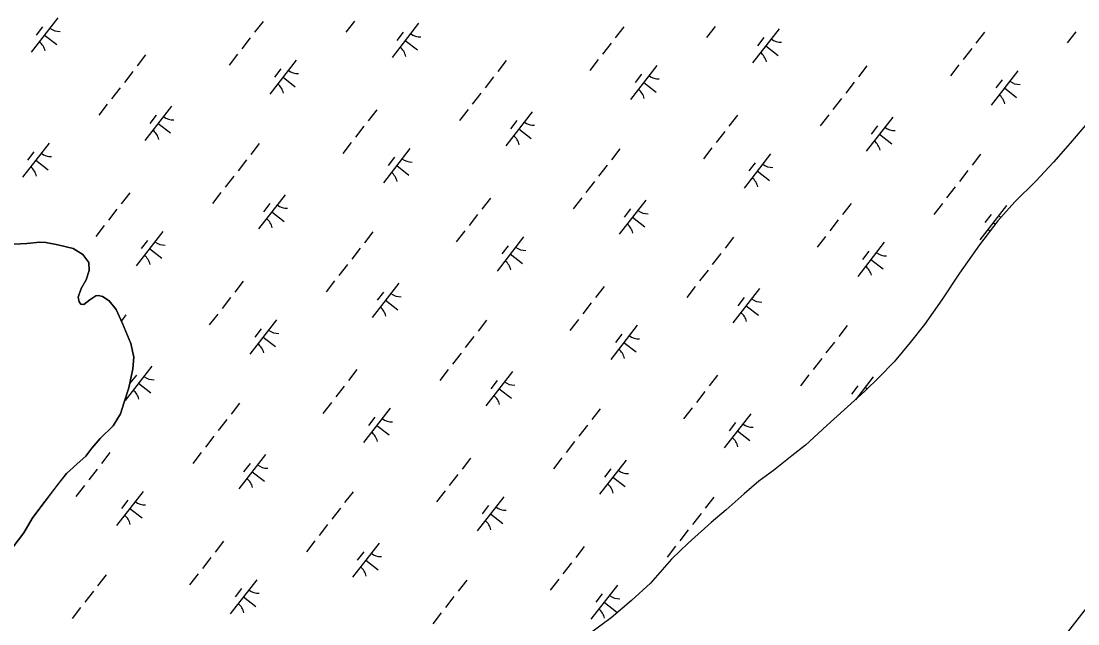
# Model space of a CAD drawing. Extents: x 3888273 to 3909528, y 158682 to 181032.
# Drawn here: x 3900739 to 3901960, y 165237 to 165934 of the extents above; entities that cross this region are included whole.
import ezdxf

# ---------------------------------------------------------------- set-up
doc = ezdxf.new("R2010")
doc.units = 0
for name, color, linetype in [('V-GRID-FRAM', 7, 'Continuous'), ('V-TOPO-SHOR', 7, 'Continuous'), ('V-WETL-SWMP', 7, 'Continuous')]:
    doc.layers.add(name, color=color, linetype=linetype)

msp = doc.modelspace()

# ---------------------------------------------------------------- linework, layer by layer
at = {"layer": 'V-GRID-FRAM'}
msp.add_lwpolyline([(3907415, 172254.2), (3898317.3, 160561.5), (3891517.3, 165521.6), (3900698.9, 177323.8), (3907415, 172254.2)], dxfattribs=at)
at = {"layer": 'V-TOPO-SHOR'}
msp.add_lwpolyline([(3900731.5, 165676), (3900745.9, 165676.7), (3900761, 165678.3), (3900767.8, 165677.8), (3900781.7, 165675), (3900799.4, 165670.9), (3900810.8, 165664), (3900817.5, 165654.9), (3900817.9, 165645.6), (3900814.5, 165634.7), (3900808.9, 165624.6), (3900805.5, 165614.8), (3900806.4, 165609.4), (3900808.3, 165606.7), (3900811.8, 165606.2), (3900818.8, 165611.5), (3900825.8, 165616.4), (3900828.8, 165616.7), (3900833.4, 165615.4), (3900841.1, 165610.4), (3900849.3, 165600.5), (3900856.6, 165584.3), (3900866.1, 165561.3), (3900869.6, 165545.4), (3900868.4, 165532.1), (3900863.8, 165510), (3900858.5, 165493.4), (3900854.1, 165479.8), (3900845.6, 165466.1), (3900830.8, 165451.6), (3900821.2, 165440.1), (3900814, 165431), (3900807.8, 165425.3), (3900791.8, 165411), (3900782.4, 165398.9), (3900763.2, 165374), (3900752.3, 165358.9), (3900742.4, 165342.3), (3900730.1, 165326.4)], dxfattribs=at)
at = {"layer": 'V-WETL-SWMP'}
for p, q in [((3900781.9, 165937.3), (3900751.2, 165897.9)), ((3901019, 165933.3), (3901009.1, 165920.7)), ((3901124.4, 165933.6), (3901114.6, 165921)), ((3901198.6, 165931.1), (3901167.9, 165891.6)), ((3900764.2, 165927.1), (3900756.8, 165917.6)), ((3900766.6, 165917.6), (3900780.8, 165906.5)), ((3901180.8, 165920.8), (3901173.5, 165911.4)), ((3901435.6, 165927.1), (3901425.8, 165914.5)), ((3901541.1, 165927.4), (3901531.3, 165914.7)), ((3901615.2, 165924.9), (3901584.5, 165885.4)), ((3901852.3, 165920.9), (3901842.5, 165908.3)), ((3901957.8, 165921.1), (3901947.9, 165908.5)), ((3901004.2, 165914.4), (3900994.4, 165901.8)), ((3901183.2, 165911.4), (3901197.4, 165900.3)), ((3901420.9, 165908.2), (3901411.1, 165895.5)), ((3901597.5, 165914.6), (3901590.1, 165905.2)), ((3901599.9, 165905.1), (3901614.1, 165894.1)), ((3900883.3, 165894.5), (3900873.4, 165881.9)), ((3900989.5, 165895.5), (3900979.7, 165882.8)), ((3901837.6, 165901.9), (3901827.7, 165889.3)), ((3901057.3, 165888.7), (3901026.6, 165849.2)), ((3901299.9, 165888.3), (3901290.1, 165875.6)), ((3901406.2, 165889.2), (3901396.3, 165876.6)), ((3901474, 165882.4), (3901443.3, 165843)), ((3901716.6, 165882), (3901706.8, 165869.4)), ((3901822.8, 165883), (3901813, 165870.4)), ((3900868.5, 165875.5), (3900858.7, 165862.9)), ((3901039.6, 165878.4), (3901032.2, 165868.9)), ((3901042, 165868.9), (3901056.2, 165857.9)), ((3901285.2, 165869.3), (3901275.4, 165856.7)), ((3901456.2, 165872.2), (3901448.9, 165862.7)), ((3901890.7, 165876.2), (3901860, 165836.7)), ((3900853.8, 165856.6), (3900844, 165844)), ((3901458.7, 165862.7), (3901472.9, 165851.6)), ((3901701.9, 165863.1), (3901692, 165850.5)), ((3901872.9, 165865.9), (3901865.5, 165856.5)), ((3901875.3, 165856.5), (3901889.5, 165845.4)), ((3901270.5, 165850.4), (3901260.6, 165837.7)), ((3901687.1, 165844.1), (3901677.3, 165831.5)), ((3900839, 165837.7), (3900829.2, 165825)), ((3900913.2, 165835.2), (3900882.5, 165795.7)), ((3900895.4, 165824.9), (3900888.1, 165815.5)), ((3901150.3, 165831.2), (3901140.4, 165818.6)), ((3901255.7, 165831.4), (3901245.9, 165818.8)), ((3901329.9, 165829), (3901299.2, 165789.5)), ((3901566.9, 165825), (3901557.1, 165812.3)), ((3901672.4, 165825.2), (3901662.6, 165812.6)), ((3901746.5, 165822.7), (3901715.8, 165783.3)), ((3900897.8, 165815.5), (3900912, 165804.4)), ((3901135.5, 165812.2), (3901125.7, 165799.6)), ((3901312.1, 165818.7), (3901304.7, 165809.2)), ((3901314.5, 165809.2), (3901328.7, 165798.2)), ((3901728.8, 165812.5), (3901721.4, 165803)), ((3901969.3, 165813.8), (3901951.5, 165792.7)), ((3901552.2, 165806), (3901542.4, 165793.4)), ((3901731.2, 165803), (3901745.4, 165792)), ((3900772, 165792.7), (3900741.2, 165753.3)), ((3901014.5, 165792.3), (3901004.7, 165779.7)), ((3901120.8, 165793.3), (3901111, 165780.7)), ((3901188.6, 165786.5), (3901157.9, 165747)), ((3901431.2, 165786.1), (3901421.4, 165773.5)), ((3901537.4, 165787.1), (3901527.6, 165774.5)), ((3901951.5, 165792.7), (3901932.1, 165770.5)), ((3900754.2, 165782.5), (3900746.8, 165773)), ((3900756.6, 165773), (3900770.8, 165762)), ((3900999.8, 165773.4), (3900990, 165760.8)), ((3901170.9, 165776.3), (3901163.5, 165766.8)), ((3901605.3, 165780.3), (3901574.6, 165740.8)), ((3901847.9, 165779.9), (3901838.1, 165767.3)), ((3901173.3, 165766.8), (3901187.5, 165755.7)), ((3901416.5, 165767.2), (3901406.6, 165754.5)), ((3901587.5, 165770), (3901580.2, 165760.6)), ((3901589.9, 165760.6), (3901604.1, 165749.5)), ((3901833.1, 165760.9), (3901823.3, 165748.3)), ((3901932.1, 165770.5), (3901911.5, 165748.6)), ((3900985.1, 165754.5), (3900975.2, 165741.8)), ((3901401.7, 165748.2), (3901391.9, 165735.6)), ((3901911.5, 165748.6), (3901887.5, 165724.8)), ((3900864.9, 165735.3), (3900855, 165722.6)), ((3900970.3, 165735.5), (3900960.5, 165722.9)), ((3901818.4, 165742), (3901808.6, 165729.4)), ((3901044.5, 165733), (3901013.8, 165693.6)), ((3901026.7, 165722.8), (3901019.3, 165713.3)), ((3901281.5, 165729), (3901271.7, 165716.4)), ((3901387, 165729.3), (3901377.2, 165716.7)), ((3901461.1, 165726.8), (3901430.4, 165687.4)), ((3901698.2, 165722.8), (3901688.4, 165710.2)), ((3901803.7, 165723.1), (3901793.8, 165710.4)), ((3901887.5, 165724.8), (3901867.8, 165703)), ((3900850.1, 165716.3), (3900840.3, 165703.7)), ((3901029.1, 165713.3), (3901043.3, 165702.3)), ((3901266.8, 165710.1), (3901257, 165697.5)), ((3901443.4, 165716.6), (3901436, 165707.1)), ((3901877.8, 165720.6), (3901847.1, 165681.1)), ((3901860.1, 165710.3), (3901852.7, 165700.9)), ((3900835.4, 165697.4), (3900825.6, 165684.8)), ((3901445.8, 165707.1), (3901460, 165696)), ((3901683.5, 165703.9), (3901673.6, 165691.3)), ((3901867.8, 165703), (3901846.5, 165675)), ((3901862.5, 165700.9), (3901864.8, 165699.1)), ((3900903.2, 165690.6), (3900872.5, 165651.1)), ((3901145.8, 165690.2), (3901136, 165677.6)), ((3901252.1, 165691.2), (3901242.2, 165678.5)), ((3900745.9, 165676.7), (3900731.5, 165676)), ((3900761, 165678.3), (3900745.9, 165676.7)), ((3900767.8, 165677.8), (3900761, 165678.3)), ((3900781.7, 165675), (3900767.8, 165677.8)), ((3900799.4, 165670.9), (3900781.7, 165675)), ((3900885.5, 165680.3), (3900878.1, 165670.9)), ((3901319.9, 165684.4), (3901289.2, 165644.9)), ((3901302.1, 165674.1), (3901294.8, 165664.6)), ((3901562.5, 165684), (3901552.7, 165671.3)), ((3901668.7, 165684.9), (3901658.9, 165672.3)), ((3901736.6, 165678.1), (3901705.9, 165638.7)), ((3901846.5, 165675), (3901823.4, 165642.3)), ((3900810.8, 165664), (3900799.4, 165670.9)), ((3900817.5, 165654.9), (3900810.8, 165664)), ((3900887.9, 165670.9), (3900902.1, 165659.8)), ((3901131.1, 165671.3), (3901121.3, 165658.6)), ((3901304.5, 165664.6), (3901318.8, 165653.6)), ((3901547.8, 165665), (3901537.9, 165652.4)), ((3901718.8, 165667.9), (3901711.4, 165658.4)), ((3900817.9, 165645.6), (3900817.5, 165654.9)), ((3901116.3, 165652.3), (3901106.5, 165639.7)), ((3901721.2, 165658.4), (3901735.4, 165647.4)), ((3900814.5, 165634.7), (3900817.9, 165645.6)), ((3901533, 165646.1), (3901523.2, 165633.5)), ((3901823.4, 165642.3), (3901803, 165611.6)), ((3900805.5, 165614.8), (3900808.9, 165624.6)), ((3900808.9, 165624.6), (3900814.5, 165634.7)), ((3900996.1, 165633.1), (3900986.3, 165620.5)), ((3901101.6, 165633.4), (3901091.8, 165620.7)), ((3901175.8, 165630.9), (3901145, 165591.4)), ((3901412.8, 165626.9), (3901403, 165614.3)), ((3901518.3, 165627.1), (3901508.5, 165614.5)), ((3901592.4, 165624.7), (3901561.7, 165585.2)), ((3900806.4, 165609.4), (3900805.5, 165614.8)), ((3900825.8, 165616.4), (3900818.8, 165611.5)), ((3900828.8, 165616.7), (3900825.8, 165616.4)), ((3900833.4, 165615.4), (3900828.8, 165616.7)), ((3900841.1, 165610.4), (3900833.4, 165615.4)), ((3900981.4, 165614.2), (3900971.6, 165601.6)), ((3901158, 165620.6), (3901150.6, 165611.2)), ((3901574.7, 165614.4), (3901567.3, 165604.9)), ((3900808.3, 165606.7), (3900806.4, 165609.4)), ((3900811.8, 165606.2), (3900808.3, 165606.7)), ((3900818.8, 165611.5), (3900811.8, 165606.2)), ((3900849.3, 165600.5), (3900841.1, 165610.4)), ((3900856.6, 165584.3), (3900849.3, 165600.5)), ((3901160.4, 165611.2), (3901174.6, 165600.1)), ((3901398.1, 165608), (3901388.3, 165595.3)), ((3901577.1, 165604.9), (3901591.3, 165593.9)), ((3901803, 165611.6), (3901782.9, 165583.2)), ((3900860.4, 165594.3), (3900855.2, 165587.5)), ((3900966.7, 165595.2), (3900956.8, 165582.6)), ((3901034.5, 165588.4), (3901003.8, 165549)), ((3901277.1, 165588.1), (3901267.3, 165575.4)), ((3901383.3, 165589), (3901373.5, 165576.4)), ((3900866.1, 165561.3), (3900856.6, 165584.3)), ((3901016.8, 165578.2), (3901009.4, 165568.7)), ((3901451.2, 165582.2), (3901420.5, 165542.8)), ((3901693.8, 165581.8), (3901683.9, 165569.2)), ((3901782.9, 165583.2), (3901766.6, 165562.5)), ((3901019.2, 165568.7), (3901033.4, 165557.7)), ((3901262.4, 165569.1), (3901252.5, 165556.5)), ((3901433.4, 165572), (3901426.1, 165562.5)), ((3900869.6, 165545.4), (3900866.1, 165561.3)), ((3901435.8, 165562.5), (3901450, 165551.4)), ((3901679, 165562.9), (3901669.2, 165550.3)), ((3901766.6, 165562.5), (3901747.9, 165539.9)), ((3900868.4, 165532.1), (3900869.6, 165545.4)), ((3901247.6, 165550.2), (3901237.8, 165537.5)), ((3901664.3, 165543.9), (3901654.5, 165531.3)), ((3901747.9, 165539.9), (3901730.8, 165522.4)), ((3900890.4, 165535), (3900859.7, 165495.5)), ((3900863.8, 165510), (3900868.4, 165532.1)), ((3901127.4, 165531), (3901117.6, 165518.4)), ((3901232.9, 165531.2), (3901223.1, 165518.6)), ((3901307, 165528.8), (3901276.3, 165489.3)), ((3900872.6, 165524.7), (3900865.2, 165515.2)), ((3900875, 165515.2), (3900889.2, 165504.2)), ((3901289.3, 165518.5), (3901281.9, 165509)), ((3901544.1, 165524.8), (3901534.3, 165512.1)), ((3901649.6, 165525), (3901639.7, 165512.4)), ((3901723.7, 165522.5), (3901703.3, 165496.3)), ((3901730.8, 165522.4), (3901714.1, 165506)), ((3900858.5, 165493.4), (3900863.8, 165510)), ((3901112.7, 165512), (3901102.9, 165499.4)), ((3901291.7, 165509), (3901305.9, 165498)), ((3901529.4, 165505.8), (3901519.5, 165493.2)), ((3901714.1, 165506), (3901670.2, 165466.5)), ((3901705.9, 165512.3), (3901698.6, 165502.8)), ((3901708.4, 165502.8), (3901709.5, 165501.9)), ((3900854.1, 165479.8), (3900858.5, 165493.4)), ((3900991.7, 165492.1), (3900981.9, 165479.5)), ((3901098, 165493.1), (3901088.1, 165480.5)), ((3900845.6, 165466.1), (3900854.1, 165479.8)), ((3901165.8, 165486.3), (3901135.1, 165446.8)), ((3901408.4, 165485.9), (3901398.6, 165473.3)), ((3901514.6, 165486.9), (3901504.8, 165474.2)), ((3901582.5, 165480.1), (3901551.8, 165440.6)), ((3900830.8, 165451.6), (3900845.6, 165466.1)), ((3900977, 165473.2), (3900967.2, 165460.6)), ((3901148, 165476), (3901140.7, 165466.6)), ((3901150.4, 165466.6), (3901164.6, 165455.5)), ((3901393.6, 165467), (3901383.8, 165454.3)), ((3901564.7, 165469.8), (3901557.3, 165460.3)), ((3901670.2, 165466.5), (3901645.4, 165443.8)), ((3900962.2, 165454.2), (3900952.4, 165441.6)), ((3901567.1, 165460.3), (3901581.3, 165449.3)), ((3900821.2, 165440.1), (3900830.8, 165451.6)), ((3901378.9, 165448), (3901369.1, 165435.4)), ((3901645.4, 165443.8), (3901629.8, 165431.3)), ((3900807.8, 165425.3), (3900814, 165431)), ((3900814, 165431), (3900821.2, 165440.1)), ((3900842, 165435.1), (3900832.2, 165422.4)), ((3900947.5, 165435.3), (3900937.7, 165422.7)), ((3901021.6, 165432.8), (3900990.9, 165393.4)), ((3901258.7, 165428.8), (3901248.9, 165416.2)), ((3901364.2, 165429.1), (3901354.3, 165416.5)), ((3901629.8, 165431.3), (3901608.8, 165414.4)), ((3900791.8, 165411), (3900807.8, 165425.3)), ((3901003.9, 165422.6), (3900996.5, 165413.1)), ((3901438.3, 165426.6), (3901407.6, 165387.1)), ((3900763.2, 165374), (3900791.8, 165411)), ((3900827.3, 165416.1), (3900817.5, 165403.5)), ((3901006.3, 165413.1), (3901020.5, 165402)), ((3901244, 165409.9), (3901234.1, 165397.3)), ((3901420.6, 165416.3), (3901413.2, 165406.9)), ((3901423, 165406.9), (3901437.2, 165395.8)), ((3901608.8, 165414.4), (3901591.6, 165402.3)), ((3900812.6, 165397.2), (3900802.7, 165384.6)), ((3901591.6, 165402.3), (3901574.8, 165387.4)), ((3900880.4, 165390.4), (3900849.7, 165350.9)), ((3900862.6, 165380.1), (3900855.3, 165370.7)), ((3901123, 165390), (3901113.2, 165377.4)), ((3901229.2, 165391), (3901219.4, 165378.3)), ((3901297.1, 165384.2), (3901266.4, 165344.7)), ((3901539.7, 165383.8), (3901529.8, 165371.1)), ((3901574.8, 165387.4), (3901553.8, 165369)), ((3900752.3, 165358.9), (3900763.2, 165374)), ((3900865.1, 165370.7), (3900879.3, 165359.6)), ((3901108.3, 165371), (3901098.4, 165358.4)), ((3901279.3, 165373.9), (3901271.9, 165364.4)), ((3901553.8, 165369), (3901536.6, 165354.5)), ((3900742.4, 165342.3), (3900752.3, 165358.9)), ((3901281.7, 165364.4), (3901295.9, 165353.4)), ((3901524.9, 165364.8), (3901515.1, 165352.2)), ((3901093.5, 165352.1), (3901083.7, 165339.5)), ((3901510.2, 165345.9), (3901500.4, 165333.2)), ((3901536.6, 165354.5), (3901509.9, 165330.7)), ((3900730.1, 165326.4), (3900742.4, 165342.3)), ((3900973.3, 165332.9), (3900963.5, 165320.3)), ((3901078.8, 165333.2), (3901069, 165320.5)), ((3901152.9, 165330.7), (3901122.2, 165291.2)), ((3901135.2, 165320.4), (3901127.8, 165311)), ((3901390, 165326.7), (3901380.2, 165314.1)), ((3901495.5, 165326.9), (3901485.6, 165314.3)), ((3901509.9, 165330.7), (3901490.9, 165311.9)), ((3900958.6, 165314), (3900948.8, 165301.3)), ((3901137.6, 165311), (3901151.8, 165299.9)), ((3901375.3, 165307.8), (3901365.4, 165295.1)), ((3901490.9, 165311.9), (3901466.6, 165284.3)), ((3900943.8, 165295), (3900934, 165282.4)), ((3900837.6, 165294.1), (3900827.8, 165281.4)), ((3901011.7, 165288.2), (3900981, 165248.8)), ((3901254.3, 165287.8), (3901244.5, 165275.2)), ((3901360.5, 165288.8), (3901350.7, 165276.2)), ((3901466.6, 165284.3), (3901444.4, 165264.3)), ((3900822.9, 165275.1), (3900813, 165262.5)), ((3900993.9, 165278), (3900986.6, 165268.5)), ((3901428.4, 165282), (3901397.7, 165242.6)), ((3901410.6, 165271.8), (3901403.2, 165262.3)), ((3900996.3, 165268.5), (3901010.5, 165257.5)), ((3901239.5, 165268.9), (3901229.7, 165256.3)), ((3901413, 165262.3), (3901427.2, 165251.2)), ((3901444.4, 165264.3), (3901421.2, 165244.4)), ((3900808.1, 165256.2), (3900798.3, 165243.6)), ((3901224.8, 165250), (3901215, 165237.3)), ((3901421.2, 165244.4), (3901397.5, 165227.1))]:
    msp.add_line(p, q, dxfattribs=at)
for centre, start, end in [((3900783.7, 165939.3), 231.343, 272.8866), ((3901200.4, 165933), 231.343, 272.8866), ((3900749.8, 165895.7), 11.343, 52.8866), ((3901617, 165926.8), 231.343, 272.8866), ((3901166.5, 165889.4), 11.343, 52.8866), ((3901583.1, 165883.2), 11.343, 52.8866), ((3901059.1, 165890.6), 231.343, 272.8866), ((3901475.8, 165884.4), 231.343, 272.8866), ((3901025.2, 165847), 11.343, 52.8866), ((3901892.5, 165878.1), 231.343, 272.8866), ((3901441.9, 165840.8), 11.343, 52.8866), ((3901858.5, 165834.5), 11.343, 52.8866), ((3900915, 165837.1), 231.343, 272.8866), ((3900881.1, 165793.5), 11.343, 52.8866), ((3901331.7, 165830.9), 231.343, 272.8866), ((3901748.3, 165824.7), 231.343, 272.8866), ((3901297.7, 165787.3), 11.343, 52.8866), ((3901714.4, 165781.1), 11.343, 52.8866), ((3900773.7, 165794.7), 231.343, 272.8866), ((3901190.4, 165788.4), 231.343, 272.8866), ((3900739.8, 165751.1), 11.343, 52.8866), ((3901156.5, 165744.8), 11.343, 52.8866), ((3901607.1, 165782.2), 231.343, 272.8866), ((3901573.2, 165738.6), 11.343, 52.8866), ((3901046.3, 165735), 231.343, 272.8866), ((3901462.9, 165728.7), 231.343, 272.8866), ((3901012.3, 165691.4), 11.343, 52.8866), ((3901429, 165685.1), 11.343, 52.8866), ((3901879.6, 165722.5), 231.343, 242.0499), ((3901845.7, 165678.9), 42.8628, 52.8866), ((3900905, 165692.5), 231.343, 272.8866), ((3900871.1, 165648.9), 11.343, 52.8866), ((3901321.7, 165686.3), 231.343, 272.8866), ((3901738.4, 165680.1), 231.343, 272.8866), ((3901287.8, 165642.7), 11.343, 52.8866), ((3901704.4, 165636.5), 11.343, 52.8866), ((3901177.6, 165632.8), 231.343, 272.8866), ((3901594.2, 165626.6), 231.343, 272.8866), ((3901143.6, 165589.2), 11.343, 52.8866), ((3901560.3, 165583), 11.343, 52.8866), ((3901036.3, 165590.4), 231.343, 272.8866), ((3901453, 165584.1), 231.343, 272.8866), ((3901002.4, 165546.8), 11.343, 52.8866), ((3901419.1, 165540.5), 11.343, 52.8866), ((3900892.2, 165536.9), 231.343, 272.8866), ((3901308.8, 165530.7), 231.343, 272.8866), ((3900858.2, 165493.3), 11.343, 52.8866), ((3901725.5, 165524.4), 231.343, 241.5362), ((3901274.9, 165487.1), 11.343, 52.8866), ((3901167.6, 165488.2), 231.343, 272.8866), ((3901584.3, 165482), 231.343, 272.8866), ((3901133.7, 165444.6), 11.343, 52.8866), ((3901550.3, 165438.4), 11.343, 52.8866), ((3901023.4, 165434.8), 231.343, 272.8866), ((3900989.5, 165391.2), 11.343, 52.8866), ((3901440.1, 165428.5), 231.343, 272.8866), ((3901406.2, 165384.9), 11.343, 52.8866), ((3900882.2, 165392.3), 231.343, 272.8866), ((3901298.9, 165386.1), 231.343, 272.8866), ((3900848.3, 165348.7), 11.343, 52.8866), ((3901264.9, 165342.5), 11.343, 52.8866), ((3901154.7, 165332.6), 231.343, 272.8866), ((3901120.8, 165289), 11.343, 52.8866), ((3901013.5, 165290.2), 231.343, 272.8866), ((3901430.2, 165283.9), 231.343, 272.8866), ((3900979.6, 165246.6), 11.343, 52.8866), ((3901396.2, 165240.3), 11.343, 52.8866)]:
    msp.add_arc(centre, 17.6, start, end, dxfattribs=at)

doc.saveas('drawing.dxf')
